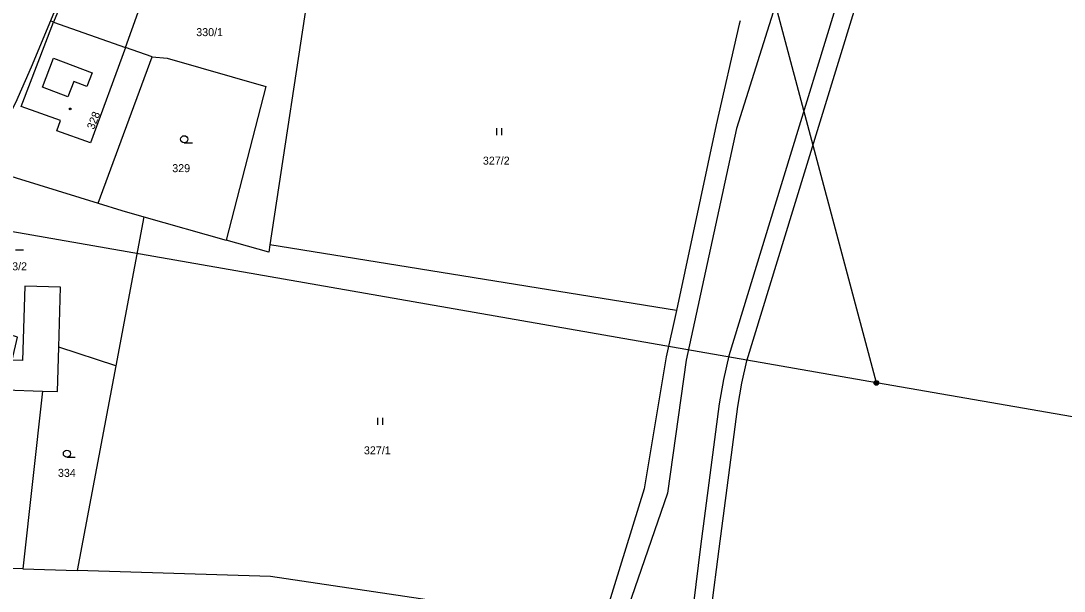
# Model space of a CAD drawing. Extents: x -504988 to -494607, y -1123820 to -1114018.
# Drawn here: x -500864.4 to -500642.7, y -1121354.5 to -1121233.3 of the extents above; entities that cross this region are included whole.
import ezdxf

# ---------------------------------------------------------------- set-up
doc = ezdxf.new("R2010")
doc.units = 0
for name, color, linetype in [('Hranice parcel', 7, 'Continuous'), ('Parcelní čísla', 7, 'Continuous'), ('Poz předměty', 7, 'Continuous'), ('Vnitřní kresba', 7, 'Continuous'), ('Věcná břemena k části', 7, 'Continuous'), ('Značky budov', 7, 'Continuous'), ('Značky kultur', 7, 'Continuous')]:
    doc.layers.add(name, color=color, linetype=linetype)

msp = doc.modelspace()

# ---------------------------------------------------------------- linework, layer by layer
at = {"layer": 'Hranice parcel'}
for p, q in [((-500847.95, -1121272.02), (-500836.49, -1121240.95)), ((-500872.61, -1121264.43), (-500847.95, -1121272.02)), ((-500838.24, -1121274.89), (-500844.23, -1121306.58)), ((-500838.24, -1121274.89), (-500820.76, -1121279.85)), ((-500725.11, -1121294.84), (-500811.47, -1121280.88)), ((-500856.36, -1121302.64), (-500855.97, -1121289.9)), ((-500844.23, -1121306.58), (-500856.36, -1121302.64)), ((-500844.23, -1121306.58), (-500852.46, -1121350.08)), ((-500859.82, -1121311.93), (-500863.96, -1121349.73)), ((-500863.96, -1121349.73), (-500852.46, -1121350.08))]:
    msp.add_line(p, q, dxfattribs=at)
for points in [[(-500690.57, -1121193.22), (-500703.36, -1121227.53), (-500712.38, -1121256.12), (-500723.06, -1121305.36), (-500727.01, -1121333.6), (-500735.38, -1121357.86), (-500736.95, -1121362.41)], [(-500849.99, -1121213.63), (-500851.11, -1121216.34), (-500858.13, -1121233.3)], [(-500802.31, -1121220.44), (-500802.63, -1121222.58), (-500811.47, -1121280.88)], [(-500836.49, -1121240.95), (-500842.14, -1121238.95), (-500838.14, -1121227.61), (-500853, -1121222.73), (-500857.44, -1121233.54), (-500858.13, -1121233.3)], [(-500858.13, -1121233.3), (-500862.19, -1121243.1), (-500865.52, -1121250.68), (-500872.61, -1121264.43)], [(-500711.58, -1121233.27), (-500711.75, -1121234.02), (-500716.64, -1121255.39), (-500725.11, -1121294.84)], [(-500836.49, -1121240.95), (-500833.3, -1121241.22), (-500812.38, -1121247.26), (-500820.76, -1121279.85)], [(-500847.95, -1121272.02), (-500842.97, -1121273.55), (-500838.24, -1121274.89)], [(-500811.47, -1121280.88), (-500811.71, -1121282.43), (-500820.76, -1121279.85)], [(-500855.97, -1121289.9), (-500863.53, -1121289.65), (-500864.02, -1121305.46)], [(-500864.02, -1121305.46), (-500866.23, -1121305.39), (-500865.14, -1121300.47), (-500884.55, -1121294.34), (-500887.1, -1121293.4)], [(-500725.11, -1121294.84), (-500727.31, -1121304.65), (-500731.94, -1121332.69), (-500740.93, -1121361.85)], [(-500859.82, -1121311.93), (-500856.64, -1121312.03), (-500856.36, -1121302.64)], [(-500903.94, -1121327.83), (-500885.23, -1121335.2), (-500879.13, -1121317.84), (-500869.8, -1121321.43), (-500867.63, -1121311.69), (-500859.82, -1121311.93)], [(-500863.96, -1121349.73), (-500895.62, -1121348.75), (-500915.94, -1121349.72)], [(-500740.93, -1121361.85), (-500811.39, -1121351.34), (-500852.46, -1121350.08)]]:
    msp.add_lwpolyline(points, dxfattribs=at)
at = {"layer": 'Poz předměty'}
for p, q in [((-500682.62, -1121310.21), (-500703.61, -1121231.39)), ((-500682.62, -1121310.21), (-500957.79, -1121262.06)), ((-500549.69, -1121333.14), (-500682.62, -1121310.21))]:
    msp.add_line(p, q, dxfattribs=at)
for radius in [0.5, 0.4, 0.3, 0.2, 0.1]:
    msp.add_circle((-500682.62, -1121310.21), radius, dxfattribs=at)
at = {"layer": 'Vnitřní kresba'}
for p, q in [((-500864.34, -1121251.45), (-500857.44, -1121233.54)), ((-500857.44, -1121233.54), (-500842.14, -1121238.95)), ((-500842.14, -1121238.95), (-500849.62, -1121259.22)), ((-500859.83, -1121247.35), (-500857.49, -1121241.22)), ((-500857.49, -1121241.22), (-500849.25, -1121244.36)), ((-500849.25, -1121244.36), (-500850.35, -1121247.24)), ((-500854.4, -1121249.42), (-500859.83, -1121247.35)), ((-500853.16, -1121246.17), (-500854.4, -1121249.42)), ((-500850.35, -1121247.24), (-500853.16, -1121246.17)), ((-500855.96, -1121254.43), (-500864.34, -1121251.45)), ((-500856.76, -1121256.64), (-500855.96, -1121254.43)), ((-500849.62, -1121259.22), (-500856.76, -1121256.64))]:
    msp.add_line(p, q, dxfattribs=at)
at = {"layer": 'Věcná břemena k části'}
msp.add_lwpolyline([(-500721.51, -1121357.05), (-500722.6, -1121364.64), (-500718.69, -1121365.25), (-500717.68, -1121358.06), (-500716.03, -1121345.47), (-500712.09, -1121315.21), (-500711.18, -1121310.28), (-500710.13, -1121305.55), (-500700.38, -1121273.68), (-500684.33, -1121221.21), (-500676.39, -1121195.5), (-500680.38, -1121194.86), (-500688.16, -1121220.05), (-500704.21, -1121272.51), (-500713.98, -1121304.46), (-500715.1, -1121309.49), (-500716.05, -1121314.64), (-500720, -1121344.97)], close=True, dxfattribs=at)
at = {"layer": 'Značky budov'}
msp.add_circle((-500853.92, -1121251.99), 0.175, dxfattribs=at)
at = {"layer": 'Značky kultur'}
for p, q in [((-500763.24, -1121257.58), (-500763.24, -1121256.08)), ((-500762.24, -1121257.58), (-500762.24, -1121256.08)), ((-500829.7, -1121259.18), (-500827.95, -1121259.18)), ((-500865.57, -1121281.92), (-500863.82, -1121281.92)), ((-500788.52, -1121319.14), (-500788.52, -1121317.64)), ((-500787.52, -1121319.14), (-500787.52, -1121317.64)), ((-500854.62, -1121326), (-500852.87, -1121326))]:
    msp.add_line(p, q, dxfattribs=at)
for centre in [(-500829.7, -1121258.43), (-500854.62, -1121325.25)]:
    msp.add_circle(centre, 0.75, dxfattribs=at)

# ---------------------------------------------------------------- texts
at = {"layer": 'Parcelní čísla'}
for s, p in [('330/1', (-500827.14, -1121236.53)), ('327/2', (-500766.23, -1121263.83)), ('329', (-500832.23, -1121265.43)), ('333/2', (-500868.78, -1121286.29)), ('327/1', (-500791.51, -1121325.39)), ('334', (-500856.52, -1121330.17))]:
    msp.add_text(s, height=1.7, dxfattribs=at).set_placement(p)
msp.add_text('328', height=1.7, rotation=69, dxfattribs=at).set_placement((-500848.86, -1121256.51))

doc.saveas('drawing.dxf')
